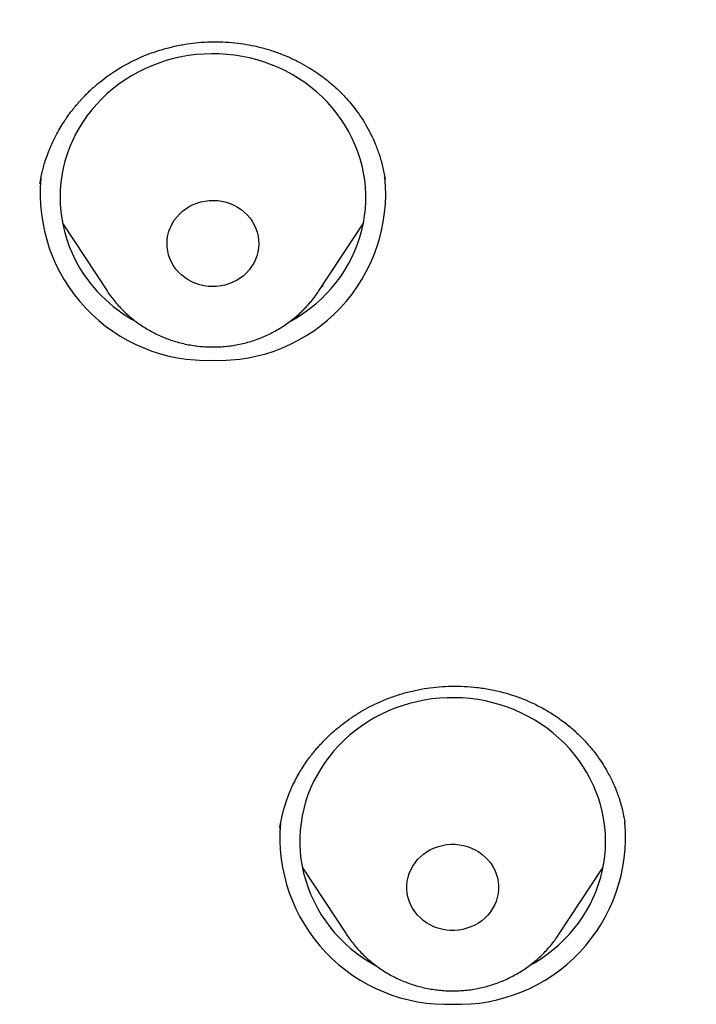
# Model space of a CAD drawing. Header units: millimetres. Extents: x 8 to 571, y 12 to 813.
# Tile 358 of 369: x 348 to 355, y 762 to 772. Entities that reach past the tile are written whole.
import ezdxf

# ---------------------------------------------------------------- set-up
doc = ezdxf.new("R2010")
doc.units = ezdxf.units.MM

msp = doc.modelspace()

# ---------------------------------------------------------------- linework, layer by layer
at = {"color": 7, "linetype": 'Continuous', "lineweight": 30}
for p, q in [((351.8401, 770.2517), (351.835, 770.2776)), ((348.4567, 770.2174), (348.4544, 770.2057)), ((348.6753, 769.8197), (349.1122, 769.1564)), ((351.1894, 769.1564), (351.6263, 769.8197)), ((351.2331, 769.2078), (351.2156, 769.1961)), ((351.1894, 769.1564), (351.1879, 769.1541)), ((350.8071, 763.8961), (350.8056, 763.8869)), ((354.1914, 763.9379), (354.1904, 763.944)), ((351.0272, 763.5037), (351.464, 762.8404)), ((353.5413, 762.8404), (353.9782, 763.5037)), ((351.4655, 762.8383), (351.464, 762.8404))]:
    msp.add_line(p, q, dxfattribs=at)
at = {"color": 7, "linetype": 'Continuous', "lineweight": 30, "flags": 128}
for points in [[(350.9115, 768.8583), (350.9178, 768.8618), (350.9816, 768.8996), (351.0433, 768.9403), (351.1028, 768.9839), (351.1598, 769.0302), (351.2143, 769.0791), (351.2661, 769.1306), (351.3151, 769.1845), (351.3612, 769.2406), (351.4041, 769.2987), (351.444, 769.3589), (351.4805, 769.4209), (351.5137, 769.4845), (351.5435, 769.5496), (351.5697, 769.616), (351.5924, 769.6835), (351.6114, 769.7521), (351.6267, 769.8215), (351.6383, 769.8915), (351.6461, 769.9619), (351.6502, 770.0327), (351.6505, 770.1035), (351.6469, 770.1743), (351.6396, 770.2448), (351.6286, 770.3149), (351.6138, 770.3843), (351.5953, 770.453), (351.5732, 770.5207), (351.5474, 770.5873), (351.5182, 770.6526), (351.4855, 770.7164), (351.4494, 770.7786), (351.41, 770.8391), (351.3675, 770.8976), (351.3219, 770.954), (351.2733, 771.0081), (351.2219, 771.06), (351.1678, 771.1093), (351.1111, 771.156), (351.052, 771.2), (350.9906, 771.2411), (350.9271, 771.2793), (350.8616, 771.3144), (350.7943, 771.3464), (350.7254, 771.3751), (350.6551, 771.4006), (350.5835, 771.4228), (350.5108, 771.4415), (350.4372, 771.4568), (350.3628, 771.4685), (350.2879, 771.4768), (350.2127, 771.4815), (350.1373, 771.4826), (350.062, 771.4802), (349.9869, 771.4742), (349.9122, 771.4647), (349.8381, 771.4517), (349.7647, 771.4352), (349.6924, 771.4153), (349.6212, 771.3919), (349.5514, 771.3652), (349.483, 771.3353), (349.4164, 771.3022), (349.3516, 771.266), (349.2888, 771.2267), (349.2283, 771.1846), (349.17, 771.1396), (349.1142, 771.092), (349.061, 771.0417), (349.0106, 770.989), (348.9631, 770.9341), (348.9186, 770.8769), (348.8771, 770.8177), (348.8389, 770.7566), (348.8041, 770.6938), (348.7726, 770.6295), (348.7446, 770.5637), (348.7201, 770.4967), (348.6993, 770.4286), (348.6821, 770.3596), (348.6686, 770.2899), (348.6589, 770.2196), (348.653, 770.149), (348.6508, 770.0782), (348.6524, 770.0074), (348.6578, 769.9367), (348.667, 769.8664), (348.68, 769.7966), (348.6966, 769.7275), (348.7169, 769.6593), (348.7409, 769.5921), (348.7684, 769.5262), (348.7993, 769.4616), (348.7993, 769.4616)], [(349.7454, 769.4382), (349.7291, 769.4742), (349.7164, 769.5113), (349.7074, 769.5495), (349.7022, 769.5882), (349.7008, 769.6273), (349.7033, 769.6663), (349.7096, 769.7049), (349.7196, 769.7428), (349.7334, 769.7796), (349.7507, 769.8152), (349.7714, 769.849), (349.7953, 769.881), (349.8223, 769.9107), (349.8521, 769.9379), (349.8844, 769.9625), (349.919, 769.9841), (349.9556, 770.0027), (349.9938, 770.018), (350.0334, 770.0299), (350.074, 770.0383), (350.1152, 770.0432), (350.1567, 770.0445), (350.1982, 770.0422), (350.2393, 770.0363), (350.2797, 770.0268), (350.3189, 770.0139), (350.3567, 769.9977), (350.3927, 769.9782), (350.4267, 769.9558), (350.4583, 769.9304), (350.4873, 769.9024), (350.5135, 769.872), (350.5365, 769.8395), (350.5562, 769.8052), (350.5725, 769.7692), (350.5852, 769.732), (350.5942, 769.6939), (350.5994, 769.6551), (350.6008, 769.6161), (350.5983, 769.5771), (350.592, 769.5385), (350.582, 769.5006), (350.5682, 769.4637), (350.5509, 769.4282), (350.5302, 769.3944), (350.5063, 769.3624), (350.4793, 769.3327), (350.4495, 769.3055), (350.4172, 769.2809), (350.3826, 769.2593), (350.346, 769.2407), (350.3078, 769.2254), (350.2682, 769.2135), (350.2276, 769.205), (350.1864, 769.2002), (350.1449, 769.1989), (350.1034, 769.2012), (350.0623, 769.2071), (350.022, 769.2165), (349.9827, 769.2294), (349.9449, 769.2457), (349.9089, 769.2651), (349.8749, 769.2876), (349.8433, 769.313), (349.8143, 769.341), (349.7881, 769.3713), (349.7651, 769.4038), (349.7454, 769.4382)], [(353.2624, 762.5417), (353.3042, 762.5657), (353.3669, 762.605), (353.4274, 762.6473), (353.4855, 762.6923), (353.5412, 762.7401), (353.5943, 762.7904), (353.6446, 762.8432), (353.692, 762.8982), (353.7365, 762.9555), (353.7778, 763.0147), (353.8159, 763.0759), (353.8506, 763.1387), (353.882, 763.2032), (353.9099, 763.269), (353.9342, 763.336), (353.9549, 763.4042), (353.9719, 763.4732), (353.9853, 763.5429), (353.9949, 763.6132), (354.0007, 763.6838), (354.0027, 763.7546), (354.0009, 763.8254), (353.9954, 763.8961), (353.9861, 763.9664), (353.973, 764.0362), (353.9562, 764.1052), (353.9358, 764.1734), (353.9117, 764.2406), (353.8841, 764.3065), (353.853, 764.371), (353.8185, 764.434), (353.7806, 764.4953), (353.7395, 764.5547), (353.6953, 764.612), (353.6481, 764.6673), (353.598, 764.7202), (353.5451, 764.7707), (353.4896, 764.8186), (353.4316, 764.8639), (353.3713, 764.9064), (353.3087, 764.9459), (353.2441, 764.9825), (353.1777, 765.0159), (353.1095, 765.0462), (353.0398, 765.0732), (352.9688, 765.0969), (352.8966, 765.1172), (352.8233, 765.1341), (352.7493, 765.1475), (352.6747, 765.1574), (352.5996, 765.1638), (352.5242, 765.1665), (352.4489, 765.1658), (352.3736, 765.1615), (352.2987, 765.1536), (352.2243, 765.1422), (352.1506, 765.1273), (352.0778, 765.1089), (352.006, 765.0872), (351.9355, 765.062), (351.8665, 765.0336), (351.799, 765.002), (351.7333, 764.9672), (351.6696, 764.9293), (351.608, 764.8885), (351.5486, 764.8448), (351.4917, 764.7984), (351.4373, 764.7494), (351.3856, 764.6978), (351.3367, 764.6439), (351.2908, 764.5877), (351.2479, 764.5294), (351.2082, 764.4692), (351.1717, 764.4072), (351.1387, 764.3435), (351.109, 764.2784), (351.0829, 764.2119), (351.0604, 764.1443), (351.0415, 764.0757), (351.0263, 764.0063), (351.0149, 763.9363), (351.0072, 763.8659), (351.0032, 763.7951), (351.0031, 763.7243), (351.0068, 763.6535), (351.0142, 763.583), (351.0254, 763.5129), (351.0403, 763.4435), (351.0403, 763.4435)], [(352.064, 763.2116), (352.0566, 763.25), (352.0531, 763.289), (352.0533, 763.328), (352.0574, 763.3669), (352.0653, 763.4052), (352.077, 763.4427), (352.0922, 763.4791), (352.111, 763.5139), (352.1331, 763.547), (352.1584, 763.578), (352.1866, 763.6067), (352.2175, 763.6328), (352.2508, 763.6561), (352.2863, 763.6765), (352.3237, 763.6937), (352.3625, 763.7075), (352.4026, 763.718), (352.4435, 763.7249), (352.4849, 763.7282), (352.5264, 763.728), (352.5678, 763.7241), (352.6086, 763.7167), (352.6485, 763.7057), (352.6872, 763.6914), (352.7243, 763.6738), (352.7595, 763.653), (352.7925, 763.6292), (352.823, 763.6027), (352.8508, 763.5737), (352.8756, 763.5424), (352.8973, 763.509), (352.9155, 763.4739), (352.9303, 763.4374), (352.9414, 763.3998), (352.9488, 763.3614), (352.9523, 763.3224), (352.9521, 763.2834), (352.948, 763.2445), (352.9401, 763.2062), (352.9284, 763.1687), (352.9131, 763.1323), (352.8944, 763.0975), (352.8723, 763.0644), (352.847, 763.0334), (352.8188, 763.0047), (352.7879, 762.9786), (352.7546, 762.9553), (352.7191, 762.9349), (352.6817, 762.9178), (352.6429, 762.9039), (352.6028, 762.8934), (352.5619, 762.8865), (352.5205, 762.8832), (352.4789, 762.8834), (352.4376, 762.8873), (352.3968, 762.8947), (352.3569, 762.9057), (352.3182, 762.92), (352.2811, 762.9376), (352.2459, 762.9584), (352.2129, 762.9822), (352.1824, 763.0087), (352.1546, 763.0377), (352.1298, 763.069), (352.1081, 763.1024), (352.0899, 763.1375), (352.0751, 763.174), (352.064, 763.2116)]]:
    msp.add_lwpolyline(points, dxfattribs=at)
at = {"color": 7, "linetype": 'Continuous', "lineweight": 30}
for centre, radius, start, end in [((350.0928, 770.1117), 1.6371, 174.79058, 272.03027), ((350.209, 770.1111), 1.6365, 267.96089, 5.62874), ((350.0847, 770.1292), 1.4484, 207.44939, 241.76754), ((352.4449, 763.7962), 1.6376, 175.17016, 272.02223), ((352.5606, 763.7959), 1.6372, 267.97237, 5.08449), ((352.4188, 763.793), 1.4221, 194.22638, 241.77783)]:
    msp.add_arc(centre, radius, start, end, dxfattribs=at)
for points, knots in [([(370.9177, 763.0416), (370.92, 763.1225), (370.9246, 763.2808), (370.9306, 763.5129), (370.9359, 763.7346), (370.9405, 763.9459), (370.9442, 764.1333), (370.9472, 764.2984), (370.9496, 764.4423), (370.9517, 764.5799), (370.9536, 764.7106), (370.955, 764.8258), (370.9562, 764.9246), (370.9571, 765.0056), (370.9578, 765.0759), (370.9584, 765.1354), (370.9588, 765.1841), (370.9591, 765.2205), (370.9594, 765.248), (370.9596, 765.2726), (370.9598, 765.3019), (370.9601, 765.3379), (370.9604, 765.3808), (370.9609, 765.449), (370.9614, 765.5438), (370.962, 765.6659), (370.9625, 765.7976), (370.9628, 765.9387), (370.963, 766.0892), (370.9629, 766.249), (370.9625, 766.424), (370.9618, 766.6105), (370.9607, 766.8035), (370.9593, 766.9928), (370.9576, 767.177), (370.9552, 767.3899), (370.9521, 767.6288), (370.9479, 767.8913), (370.9433, 768.1412), (370.9383, 768.3821), (370.933, 768.6135), (370.9274, 768.8374), (370.9182, 769.1718), (370.9043, 769.617), (370.8897, 770.0145), (370.8805, 770.2475), (370.8775, 770.3199), (370.8745, 770.3922), (370.8716, 770.4627), (370.8688, 770.5291), (370.8661, 770.5915), (370.8636, 770.6477), (370.8614, 770.6969), (370.8597, 770.7351), (370.8583, 770.7669), (370.8569, 770.7967), (370.8553, 770.8312), (370.8534, 770.8725), (370.8511, 770.923), (370.8481, 770.9856), (370.8445, 771.0611), (370.8402, 771.1503), (370.8352, 771.2511), (370.8295, 771.3634), (370.8231, 771.4874), (370.8159, 771.6228), (370.8079, 771.7699), (370.7993, 771.9224), (370.7903, 772.0796), (370.7808, 772.2408), (370.7704, 772.4111), (370.7593, 772.5881), (370.7363, 772.945), (370.7014, 773.4519), (370.6518, 774.107), (370.5899, 774.8609), (370.5107, 775.737), (370.4368, 776.4688), (370.3874, 776.9302), (370.3663, 777.1242), (370.3447, 777.3179), (370.3229, 777.5112), (370.3006, 777.7041), (370.2781, 777.8965), (370.2555, 778.0856), (370.2324, 778.2763), (370.2092, 778.4642), (370.1862, 778.6475), (370.1646, 778.8173), (370.1444, 778.9737), (370.1258, 779.1164), (370.1087, 779.2457), (370.0946, 779.3513), (370.0833, 779.4356), (370.0745, 779.501), (370.0665, 779.5601), (370.0593, 779.6127), (370.0529, 779.659), (370.0475, 779.6989), (370.0427, 779.7336), (370.0379, 779.7679), (370.0325, 779.8069), (370.0259, 779.8547), (370.0179, 779.912), (370.0085, 779.9788), (369.9978, 780.0549), (369.9833, 780.1571), (369.9647, 780.2868), (369.9418, 780.4453), (369.9176, 780.6101), (369.8924, 780.7803), (369.8661, 780.9549), (369.838, 781.14), (369.8078, 781.3355), (369.7756, 781.5413), (369.7348, 781.7978), (369.6858, 782.1005), (369.6288, 782.4439), (369.5714, 782.7821), (369.5139, 783.1138), (369.4563, 783.4391), (369.3987, 783.758), (369.3329, 784.1149), (369.2588, 784.5075), (369.1763, 784.9336), (369.0944, 785.3463), (369.0131, 785.7458), (368.946, 786.0613), (368.8952, 786.2942), (368.8616, 786.4455), (368.8299, 786.5864), (368.8001, 786.717), (368.7725, 786.8367), (368.7471, 786.9454), (368.7239, 787.0436), (368.7029, 787.1317), (368.684, 787.2103), (368.6673, 787.2793), (368.6529, 787.3385), (368.641, 787.3875), (368.6314, 787.4262), (368.6243, 787.4553), (368.6174, 787.4829), (368.6091, 787.5167), (368.5974, 787.5635), (368.5825, 787.623), (368.5644, 787.6949), (368.5443, 787.7743), (368.5223, 787.8603), (368.4992, 787.9498), (368.4749, 788.0432), (368.4502, 788.1371), (368.4255, 788.2301), (368.4009, 788.3221), (368.3622, 788.4651), (368.3096, 788.657), (368.2463, 788.8822), (368.1872, 789.0879), (368.1318, 789.2774), (368.0747, 789.4694), (368.0143, 789.6684), (367.95, 789.8761), (367.8817, 790.0926), (367.8084, 790.3199), (367.7298, 790.5581), (367.6457, 790.8072), (367.5692, 791.0282), (367.5018, 791.2192), (367.4461, 791.3748), (367.3914, 791.5251), (367.3395, 791.666), (367.291, 791.7959), (367.2461, 791.9146), (367.2053, 792.0213), (367.1688, 792.1161), (367.1384, 792.1942), (367.1137, 792.2572), (367.0943, 792.3067), (367.0777, 792.3487), (367.0644, 792.3821), (367.0549, 792.406), (367.0472, 792.4253), (367.0389, 792.4461), (367.0277, 792.474), (367.0135, 792.5095), (366.9962, 792.5525), (366.9742, 792.6067), (366.9472, 792.6732), (366.9146, 792.7528), (366.8774, 792.8427), (366.7701, 793.1002), (366.5892, 793.5205), (366.327, 794.097), (366.0898, 794.5908), (365.8839, 795.0015), (365.7153, 795.3275), (365.5468, 795.6441), (365.3991, 795.9139), (365.2728, 796.1392), (365.1891, 796.2862), (365.1268, 796.3943), (365.0865, 796.4637), (365.0481, 796.5296), (365.014, 796.5877), (364.9847, 796.6373), (364.9601, 796.6789), (364.9388, 796.7147), (364.9209, 796.7447), (364.9064, 796.769), (364.8953, 796.7875), (364.886, 796.803), (364.8761, 796.8195), (364.863, 796.8413), (364.8456, 796.8702), (364.8236, 796.9066), (364.7976, 796.9495), (364.7581, 797.0142), (364.7048, 797.1012), (364.639, 797.2074), (364.5702, 797.3174), (364.4987, 797.4306), (364.4221, 797.5506), (364.3386, 797.68), (364.2483, 797.8181), (364.1531, 797.9619), (364.057, 798.1052), (363.9622, 798.2445), (363.8693, 798.3795), (363.7782, 798.5103), (363.6785, 798.6517), (363.5707, 798.8026), (363.4553, 798.9616), (363.344, 799.1128), (363.2307, 799.2646), (363.116, 799.4161), (363.0006, 799.5662), (362.8917, 799.7061), (362.7871, 799.8387), (362.6841, 799.9676), (362.5357, 800.1511), (362.339, 800.3895), (362.0908, 800.6818), (361.8999, 800.9), (361.7709, 801.0449), (361.7082, 801.1148), (361.6493, 801.18), (361.5958, 801.2389), (361.5477, 801.2915), (361.508, 801.3347), (361.4759, 801.3695), (361.4514, 801.3959), (361.4325, 801.4164), (361.4194, 801.4305), (361.4096, 801.441), (361.3999, 801.4515), (361.388, 801.4642), (361.368, 801.4856), (361.3376, 801.518), (361.2949, 801.5635), (361.2435, 801.6179), (361.1839, 801.6805), (361.1161, 801.7513), (361.0401, 801.8302), (360.9553, 801.9172), (360.8618, 802.0123), (360.7593, 802.1154), (360.6501, 802.224), (360.5344, 802.3377), (360.4137, 802.4548), (360.2878, 802.5753), (360.1587, 802.6973), (359.9713, 802.8718), (359.7217, 803.099), (359.4049, 803.3783), (359.0746, 803.6601), (358.7607, 803.9193), (358.4656, 804.1558), (358.1917, 804.3698), (357.9493, 804.5543), (357.7413, 804.7093), (357.5738, 804.8322), (357.4122, 804.949), (357.28, 805.0432), (357.1756, 805.1167), (357.0969, 805.1718), (357.0216, 805.2242), (356.9498, 805.2738), (356.8814, 805.3207), (356.817, 805.3646), (356.7605, 805.4029), (356.7147, 805.4339), (356.6815, 805.4562), (356.6589, 805.4713), (356.6424, 805.4824), (356.6272, 805.4926), (356.6038, 805.5082), (356.5699, 805.5308), (356.5235, 805.5617), (356.468, 805.5984), (356.4056, 805.6394), (356.3393, 805.6827), (356.2402, 805.7472), (356.1074, 805.8327), (355.928, 805.9465), (355.7316, 806.069), (355.5173, 806.2003), (355.321, 806.3184), (355.144, 806.4231), (354.988, 806.5142), (354.8286, 806.6061), (354.6657, 806.6986), (354.4991, 806.7919), (354.3269, 806.887), (354.1473, 806.9847), (353.9515, 807.0895), (353.7385, 807.2015), (353.5076, 807.3207), (353.265, 807.4434), (353.0107, 807.5692), (352.7445, 807.698), (352.4664, 807.8295), (352.1847, 807.9594), (351.9, 808.0875), (351.6129, 808.2134), (351.3155, 808.3406), (351.0076, 808.4687), (350.6891, 808.5975), (350.3463, 808.7323), (349.9781, 808.8725), (349.5834, 809.0176), (349.2331, 809.1419), (348.9305, 809.2462), (348.6812, 809.3302), (348.4338, 809.4117), (348.1779, 809.4942), (347.9165, 809.5765), (347.6507, 809.6582), (347.3964, 809.7345), (347.1536, 809.8057), (346.9223, 809.8722), (346.6967, 809.9356), (346.4775, 809.9961), (346.2654, 810.0534), (346.0675, 810.1059), (345.8838, 810.1538), (345.7144, 810.1972), (345.5592, 810.2364), (345.416, 810.2721), (345.2802, 810.3055), (345.147, 810.3379), (345.0437, 810.3627), (344.9701, 810.3802), (344.9273, 810.3903), (344.8899, 810.3992), (344.8629, 810.4055), (344.8472, 810.4092), (344.8374, 810.4115), (344.8273, 810.4139), (344.8076, 810.4185), (344.7749, 810.4261), (344.7261, 810.4375), (344.6642, 810.4518), (344.5893, 810.4691), (344.5014, 810.4891), (344.4026, 810.5115), (344.2936, 810.536), (344.1747, 810.5623), (344.0441, 810.591), (343.9018, 810.6217), (343.7415, 810.656), (343.5672, 810.6926), (343.3853, 810.7301), (343.2082, 810.766), (343.038, 810.7999), (342.8746, 810.832), (342.7181, 810.8623), (342.5685, 810.8908), (342.4062, 810.9212), (342.2338, 810.9531), (342.0539, 810.9857), (341.8884, 811.0152), (341.7538, 811.0389), (341.6471, 811.0576), (341.5656, 811.0718), (341.4914, 811.0847), (341.4267, 811.0959), (341.3753, 811.1047), (341.3364, 811.1114), (341.3081, 811.1163), (341.2823, 811.1207), (341.2537, 811.1256), (341.2179, 811.1317), (341.1653, 811.1407), (341.0944, 811.1527), (341.0038, 811.1681), (340.9023, 811.1852), (340.7899, 811.204), (340.6668, 811.2244), (340.5324, 811.2466), (340.3864, 811.2705), (340.229, 811.2961), (340.0602, 811.3232), (339.8282, 811.3602), (339.5384, 811.4056), (339.1962, 811.4582), (338.8018, 811.5175), (338.3578, 811.5826), (337.8665, 811.6525), (337.3874, 811.7185), (336.9203, 811.7808), (336.4655, 811.8397), (336.0228, 811.8952), (335.5924, 811.9475), (335.1742, 811.9968), (334.7682, 812.0431), (334.3746, 812.0867), (333.9932, 812.1276), (333.6242, 812.166), (333.2675, 812.202), (332.9231, 812.2357), (332.5911, 812.2672), (332.2817, 812.2957), (331.9941, 812.3215), (331.7276, 812.3448), (331.4697, 812.3667), (331.216, 812.3877), (330.962, 812.4082), (330.7047, 812.4284), (330.3743, 812.4536), (329.9682, 812.4833), (329.484, 812.5167), (328.9888, 812.5489), (328.4826, 812.5795), (327.9685, 812.6085), (327.4468, 812.6355), (326.9175, 812.6607), (326.3776, 812.6839), (325.8232, 812.7051), (325.2543, 812.7243), (324.6707, 812.7412), (324.076, 812.7554), (323.4704, 812.7669), (322.8537, 812.7755), (322.2262, 812.781), (321.5749, 812.7833), (320.8996, 812.782), (320.1997, 812.7765), (319.4877, 812.7668), (318.7635, 812.7525), (318.0273, 812.7335), (317.3622, 812.7121), (316.7713, 812.6901), (316.2607, 812.6688), (315.7535, 812.6455), (315.2531, 812.6203), (314.7598, 812.5935), (314.2735, 812.565), (313.7318, 812.5311), (313.1372, 812.491), (312.4919, 812.4439), (311.8604, 812.3943), (311.2427, 812.3426), (310.6423, 812.2892), (310.059, 812.2344), (309.4926, 812.1784), (308.9395, 812.121), (308.3966, 812.0622), (307.8639, 812.0019), (307.3418, 811.9404), (306.8334, 811.8782), (306.3388, 811.8155), (305.8909, 811.7568), (305.488, 811.7024), (305.1283, 811.6526), (304.777, 811.6029), (304.4341, 811.5533), (304.0829, 811.5014), (303.7168, 811.4461), (303.3295, 811.3862), (302.9314, 811.3232), (302.5225, 811.257), (302.1029, 811.1873), (301.6724, 811.1141), (301.2313, 811.0373), (300.791, 810.9587), (300.3523, 810.8766), (299.9158, 810.7916), (299.4704, 810.7011), (299.0164, 810.6048), (298.5539, 810.5024), (298.083, 810.3935), (297.5875, 810.2738), (297.0671, 810.142), (296.5215, 809.9967), (295.9668, 809.8415), (295.4034, 809.6756), (294.8643, 809.5086), (294.3516, 809.3419), (293.8701, 809.1785), (293.3928, 809.0094), (292.9223, 808.8354), (292.4588, 808.6568), (291.9756, 808.4627), (291.4739, 808.2521), (290.9551, 808.0239), (290.4464, 807.7898), (289.9349, 807.5439), (289.4215, 807.286), (288.9069, 807.0156), (288.4045, 806.7399), (287.9143, 806.4591), (287.4364, 806.1738), (287.0873, 805.9566), (286.8644, 805.8145), (286.7664, 805.7514), (286.6788, 805.6946), (286.6014, 805.644), (286.5342, 805.5999), (286.4803, 805.5642), (286.4383, 805.5363), (286.4068, 805.5153), (286.3805, 805.4977), (286.354, 805.48), (286.3223, 805.4588), (286.2788, 805.4295), (286.2235, 805.3921), (286.1564, 805.3465), (286.0799, 805.2942), (285.9945, 805.2354), (285.8704, 805.1492), (285.7087, 805.0354), (285.5129, 804.8952), (285.3133, 804.7497), (285.1103, 804.599), (284.9018, 804.4411), (284.6878, 804.276), (284.4689, 804.1035), (284.2036, 803.89), (283.8953, 803.635), (283.5479, 803.3375), (283.204, 803.0325), (282.8639, 802.72), (282.528, 802.4002), (282.2783, 802.1537), (282.1125, 801.9862), (282.0306, 801.9028), (281.9547, 801.8247), (281.8857, 801.7532), (281.8239, 801.6887), (281.7691, 801.6312), (281.7211, 801.5805), (281.6796, 801.5365), (281.6469, 801.5015), (281.6218, 801.4747), (281.6034, 801.455), (281.5884, 801.4389), (281.5768, 801.4264), (281.568, 801.4169), (281.5591, 801.4073), (281.5472, 801.3945), (281.5295, 801.3754), (281.5058, 801.3497), (281.477, 801.3184), (281.4447, 801.2832), (281.4102, 801.2455), (281.3738, 801.2055), (281.3194, 801.1454), (281.2447, 801.0625), (281.1479, 800.9538), (281.0428, 800.8345), (280.9297, 800.7043), (280.816, 800.5719), (280.7028, 800.4382), (280.5914, 800.3049), (280.4782, 800.1677), (280.3659, 800.0297), (280.2569, 799.894), (280.1319, 799.7364), (279.9928, 799.5581), (279.8413, 799.3601), (279.6913, 799.1607), (279.5436, 798.9604), (279.3986, 798.76), (279.2623, 798.5682), (279.1311, 798.3804), (279.001, 798.1909), (278.8741, 798.0029), (278.7501, 797.816), (278.6294, 797.6308), (278.5291, 797.4744), (278.4495, 797.3487), (278.3925, 797.2579), (278.3386, 797.1713), (278.2893, 797.0915), (278.248, 797.0242), (278.2139, 796.9684), (278.1864, 796.923), (278.1615, 796.8819), (278.1393, 796.8452), (278.1205, 796.814), (278.1062, 796.79), (278.0958, 796.7726), (278.0869, 796.7578), (278.0766, 796.7406), (278.0637, 796.719), (278.0448, 796.6872), (278.0189, 796.6434), (277.9849, 796.5857), (277.9451, 796.5179), (277.8996, 796.4399), (277.8485, 796.3515), (277.795, 796.2583), (277.7397, 796.161), (277.6833, 796.0608), (277.6245, 795.9557), (277.5651, 795.8482), (277.5064, 795.7409), (277.4484, 795.634), (277.3585, 795.4664), (277.2386, 795.2391), (277.0851, 794.9401), (276.9315, 794.6326), (276.7786, 794.317), (276.6327, 794.0068), (276.5184, 793.7564), (276.4328, 793.565), (276.3743, 793.4327), (276.3187, 793.3052), (276.2668, 793.1847), (276.2187, 793.0719), (276.1744, 792.967), (276.1323, 792.8662), (276.0926, 792.7703), (276.0556, 792.68), (276.023, 792.5999), (275.9976, 792.537), (275.9783, 792.4892), (275.9644, 792.4543), (275.9519, 792.4231), (275.9401, 792.3934), (275.9269, 792.3601), (275.9107, 792.3192), (275.8909, 792.2689), (275.8678, 792.2102), (275.8424, 792.1448), (275.8155, 792.0754), (275.7882, 792.0045), (275.7609, 791.933), (275.7239, 791.8354), (275.6772, 791.7111), (275.6211, 791.5593), (275.5648, 791.4049), (275.5084, 791.2479), (275.4519, 791.0882), (275.395, 790.9252), (275.3393, 790.7627), (275.2837, 790.5979), (275.2273, 790.4285), (275.1681, 790.2473), (275.1062, 790.0544), (275.0417, 789.8498), (274.9749, 789.6332), (274.9059, 789.4048), (274.8474, 789.2067), (274.7995, 789.0419), (274.7627, 788.9135), (274.7255, 788.7821), (274.6881, 788.648), (274.6513, 788.5144), (274.616, 788.3848), (274.5821, 788.2587), (274.5498, 788.137), (274.5191, 788.0202), (274.4912, 787.9127), (274.466, 787.8144), (274.4461, 787.7365), (274.4311, 787.6769), (274.4202, 787.6336), (274.4104, 787.5947), (274.4022, 787.5617), (274.3958, 787.536), (274.3913, 787.5179), (274.3883, 787.5061), (274.385, 787.4927), (274.3797, 787.4713), (274.3712, 787.437), (274.3596, 787.3897), (274.3447, 787.3289), (274.3265, 787.2539), (274.3052, 787.1656), (274.281, 787.0642), (274.2556, 786.9568), (274.2295, 786.8451), (274.2034, 786.7322), (274.1767, 786.6153), (274.1501, 786.4973), (274.1238, 786.3795), (274.0658, 786.1165), (273.9652, 785.6444), (273.8292, 784.964), (273.6867, 784.2228), (273.5507, 783.4822), (273.4209, 782.7416), (273.2972, 782.0007), (273.2104, 781.4538), (273.156, 781.1002), (273.1315, 780.9386), (273.1075, 780.7793), (273.0848, 780.6261), (273.0638, 780.4832), (273.0451, 780.3546), (273.0286, 780.24), (273.0141, 780.1389), (273.0013, 780.0487), (272.9902, 779.9694), (272.9818, 779.91), (272.976, 779.8681), (272.9725, 779.8428), (272.9699, 779.8245), (272.9684, 779.8134), (272.9673, 779.8057), (272.9662, 779.7975), (272.9641, 779.7822), (272.9607, 779.7577), (272.9557, 779.7219), (272.9494, 779.6757), (272.9415, 779.6187), (272.9322, 779.5504), (272.9215, 779.4717), (272.9096, 779.3827), (272.8963, 779.2834), (272.8817, 779.1738), (272.866, 779.0538), (272.849, 778.9235), (272.831, 778.7828), (272.8119, 778.6327), (272.7919, 778.4734), (272.7711, 778.305), (272.7497, 778.1291), (272.6983, 777.6999), (272.6212, 777.0236), (272.5254, 776.1043), (272.4393, 775.1948), (272.3655, 774.3307), (272.3026, 773.5112), (272.2628, 772.9339), (272.2389, 772.5605), (272.2283, 772.3906), (272.2184, 772.2264), (272.2092, 772.0705), (272.2007, 771.9233), (272.1929, 771.7848), (272.1853, 771.6447), (272.1778, 771.5047), (272.1706, 771.3666), (272.1644, 771.2426), (272.1589, 771.1327), (272.1546, 771.0423), (272.1511, 770.9697), (272.1484, 770.913), (272.1462, 770.865), (272.1444, 770.8254), (272.143, 770.7956), (272.142, 770.772), (272.1409, 770.7491), (272.1396, 770.7197), (272.1379, 770.6817), (272.1358, 770.6349), (272.1334, 770.5794), (272.1306, 770.5153), (272.1219, 770.3096), (272.1072, 769.9402), (272.0887, 769.4061), (272.0761, 768.9705), (272.068, 768.6554), (272.0635, 768.4612), (272.059, 768.2567), (272.0548, 768.0421), (272.051, 767.8259), (272.0477, 767.609), (272.0448, 767.392), (272.0423, 767.1669), (272.0403, 766.9511), (272.0389, 766.7457), (272.0379, 766.5543), (272.0373, 766.3656), (272.037, 766.1851), (272.037, 766.0159), (272.0373, 765.8578), (272.0378, 765.711), (272.0383, 765.5903), (272.0389, 765.4939), (272.0393, 765.4219), (272.0397, 765.3595), (272.0401, 765.3088), (272.0404, 765.2714), (272.0407, 765.2426), (272.0409, 765.2159), (272.0412, 765.1836), (272.0415, 765.1438), (272.042, 765.0968), (272.0425, 765.0423), (272.0432, 764.9805), (272.044, 764.9043), (272.0451, 764.8128), (272.0465, 764.7067), (272.0481, 764.5935), (272.0499, 764.4752), (272.0522, 764.3307), (272.0553, 764.1578), (272.0593, 763.9546), (272.0639, 763.7406), (272.0693, 763.5157), (272.0754, 763.2801), (272.08, 763.1192), (272.0824, 763.037)], [0, 0, 0, 0, 0.001472, 0.002883, 0.004232, 0.005519, 0.006745, 0.007666, 0.008548, 0.009393, 0.0102, 0.010961, 0.011527, 0.012027, 0.012461, 0.012828, 0.013129, 0.013363, 0.013501, 0.013639, 0.01382, 0.014042, 0.014307, 0.014614, 0.015307, 0.016063, 0.016876, 0.017748, 0.018678, 0.019666, 0.020712, 0.021923, 0.023123, 0.024293, 0.025432, 0.02654, 0.02824, 0.029862, 0.031407, 0.032874, 0.034328, 0.035697, 0.037025, 0.040529, 0.043956, 0.044406, 0.044855, 0.045302, 0.045748, 0.046166, 0.046535, 0.046907, 0.047212, 0.047449, 0.047618, 0.047802, 0.048003, 0.048258, 0.048571, 0.048942, 0.049423, 0.049976, 0.050602, 0.051299, 0.052068, 0.052908, 0.053821, 0.054805, 0.055748, 0.056749, 0.057807, 0.05892, 0.060047, 0.064455, 0.068368, 0.072259, 0.078517, 0.084718, 0.08593, 0.087139, 0.088346, 0.089551, 0.090754, 0.091955, 0.09315, 0.094294, 0.095523, 0.096667, 0.097728, 0.098704, 0.099596, 0.100403, 0.101127, 0.101575, 0.101984, 0.102353, 0.102682, 0.102971, 0.103221, 0.10343, 0.103623, 0.103863, 0.104162, 0.10452, 0.104938, 0.105415, 0.105948, 0.106858, 0.10785, 0.108924, 0.109952, 0.111046, 0.112206, 0.11343, 0.114721, 0.116076, 0.118254, 0.120418, 0.122541, 0.124625, 0.126669, 0.128674, 0.130639, 0.133404, 0.136088, 0.138688, 0.141207, 0.143644, 0.144666, 0.145623, 0.146514, 0.147341, 0.148103, 0.148788, 0.14941, 0.149969, 0.150466, 0.150907, 0.151283, 0.151594, 0.151839, 0.15202, 0.152149, 0.152365, 0.152663, 0.153041, 0.153498, 0.154034, 0.154557, 0.155138, 0.155742, 0.156341, 0.156934, 0.157521, 0.158102, 0.159671, 0.161196, 0.162424, 0.163623, 0.164844, 0.166123, 0.167461, 0.168857, 0.170312, 0.171866, 0.173481, 0.175158, 0.176175, 0.177212, 0.178204, 0.179121, 0.179977, 0.180756, 0.181457, 0.18208, 0.182625, 0.182999, 0.183325, 0.183603, 0.18383, 0.183985, 0.184077, 0.184212, 0.184396, 0.18463, 0.184915, 0.185249, 0.185706, 0.186233, 0.186829, 0.187495, 0.19136, 0.195234, 0.199116, 0.201405, 0.203649, 0.205837, 0.207968, 0.209275, 0.21056, 0.211059, 0.211554, 0.212028, 0.212451, 0.212786, 0.21308, 0.213333, 0.213546, 0.213718, 0.21385, 0.213941, 0.214048, 0.2142, 0.214406, 0.214665, 0.214977, 0.215322, 0.216048, 0.21684, 0.217603, 0.218417, 0.219283, 0.220202, 0.221225, 0.222294, 0.223345, 0.224369, 0.225364, 0.226331, 0.22727, 0.228514, 0.229705, 0.230843, 0.231928, 0.233149, 0.234295, 0.235366, 0.236367, 0.237361, 0.238359, 0.240648, 0.242963, 0.245305, 0.245895, 0.246473, 0.247003, 0.247483, 0.247912, 0.248292, 0.248543, 0.248767, 0.248943, 0.249047, 0.249115, 0.249201, 0.249306, 0.249429, 0.249731, 0.250107, 0.250557, 0.251081, 0.251668, 0.252327, 0.253058, 0.25386, 0.254733, 0.255679, 0.256636, 0.257656, 0.258708, 0.259774, 0.260853, 0.263313, 0.265842, 0.268439, 0.271105, 0.27314, 0.275214, 0.277326, 0.278589, 0.279851, 0.281041, 0.282151, 0.282749, 0.283321, 0.283866, 0.284385, 0.284878, 0.285345, 0.285777, 0.286095, 0.286333, 0.286489, 0.286581, 0.286686, 0.286817, 0.287082, 0.287413, 0.287811, 0.288269, 0.288744, 0.289223, 0.290376, 0.29156, 0.293008, 0.2945, 0.296035, 0.297087, 0.298158, 0.299249, 0.300359, 0.301489, 0.302644, 0.303854, 0.305121, 0.306589, 0.308126, 0.309734, 0.311412, 0.313159, 0.314977, 0.316864, 0.318655, 0.320505, 0.322413, 0.324379, 0.326404, 0.328486, 0.330888, 0.333364, 0.335913, 0.337449, 0.339011, 0.340553, 0.342044, 0.343751, 0.345384, 0.346944, 0.34843, 0.349842, 0.351181, 0.352557, 0.353846, 0.355048, 0.356162, 0.357188, 0.358126, 0.358977, 0.359784, 0.360587, 0.361389, 0.361653, 0.361917, 0.362162, 0.36233, 0.362405, 0.362447, 0.362506, 0.362587, 0.362803, 0.363097, 0.363469, 0.36392, 0.364449, 0.365056, 0.365701, 0.366415, 0.367199, 0.368052, 0.368975, 0.370083, 0.371183, 0.372242, 0.373259, 0.374235, 0.375169, 0.376062, 0.376913, 0.378071, 0.379143, 0.380128, 0.381026, 0.381546, 0.382031, 0.382481, 0.382868, 0.383186, 0.383398, 0.383561, 0.383691, 0.383858, 0.384072, 0.38433, 0.384796, 0.385335, 0.385944, 0.386606, 0.387337, 0.388135, 0.389, 0.389934, 0.390935, 0.392004, 0.394058, 0.396087, 0.398083, 0.401061, 0.403965, 0.406795, 0.409552, 0.412236, 0.414847, 0.417384, 0.419847, 0.422238, 0.424555, 0.426799, 0.42897, 0.431067, 0.433092, 0.435043, 0.436921, 0.438545, 0.44011, 0.441616, 0.443088, 0.444578, 0.446088, 0.447618, 0.450393, 0.453233, 0.456136, 0.459102, 0.462132, 0.465169, 0.468269, 0.471429, 0.47465, 0.478001, 0.481416, 0.484894, 0.488436, 0.492042, 0.495712, 0.499445, 0.503466, 0.507559, 0.511722, 0.515958, 0.520264, 0.524642, 0.527631, 0.530637, 0.533608, 0.536538, 0.539427, 0.542276, 0.545085, 0.548949, 0.552733, 0.556439, 0.560064, 0.563611, 0.567017, 0.570347, 0.5736, 0.576777, 0.579933, 0.58301, 0.586007, 0.588925, 0.591764, 0.593939, 0.596065, 0.598141, 0.600169, 0.602149, 0.604378, 0.606672, 0.609032, 0.611458, 0.613949, 0.616506, 0.619129, 0.621817, 0.624366, 0.626971, 0.629634, 0.632355, 0.635132, 0.637966, 0.640857, 0.644102, 0.647415, 0.650797, 0.654246, 0.657764, 0.660748, 0.663755, 0.666735, 0.669688, 0.672614, 0.675513, 0.678895, 0.68224, 0.685547, 0.688815, 0.692301, 0.695741, 0.699136, 0.702484, 0.705787, 0.709044, 0.709808, 0.7105, 0.711121, 0.71167, 0.712148, 0.712554, 0.712824, 0.713049, 0.713229, 0.713387, 0.713617, 0.71391, 0.714324, 0.714807, 0.715358, 0.715976, 0.716658, 0.718054, 0.719506, 0.72096, 0.722467, 0.724026, 0.725638, 0.727302, 0.729016, 0.731737, 0.734473, 0.737226, 0.739994, 0.742778, 0.745576, 0.746317, 0.747029, 0.747684, 0.748282, 0.748822, 0.749297, 0.749717, 0.750082, 0.750391, 0.750583, 0.750745, 0.750878, 0.75098, 0.751053, 0.751112, 0.751216, 0.751369, 0.751583, 0.751848, 0.752138, 0.752446, 0.752772, 0.753116, 0.753911, 0.754789, 0.755748, 0.756789, 0.757911, 0.758908, 0.759962, 0.761058, 0.762134, 0.763187, 0.764216, 0.765784, 0.767294, 0.768744, 0.77032, 0.771819, 0.773242, 0.774602, 0.775991, 0.777429, 0.778735, 0.780079, 0.781461, 0.782125, 0.782793, 0.783418, 0.783988, 0.784504, 0.784859, 0.785182, 0.785474, 0.785736, 0.785966, 0.786141, 0.786246, 0.786335, 0.786457, 0.78661, 0.786796, 0.787132, 0.78754, 0.788019, 0.788569, 0.78919, 0.789882, 0.790533, 0.791236, 0.791984, 0.792735, 0.793481, 0.794222, 0.794959, 0.79696, 0.798926, 0.801115, 0.803258, 0.805354, 0.807403, 0.808308, 0.809203, 0.81006, 0.810863, 0.811614, 0.812311, 0.812956, 0.813621, 0.814219, 0.814749, 0.815212, 0.815467, 0.815697, 0.815903, 0.816085, 0.816285, 0.816562, 0.816893, 0.81728, 0.817722, 0.818184, 0.81865, 0.81912, 0.819593, 0.820571, 0.821564, 0.822573, 0.823598, 0.824637, 0.825693, 0.826778, 0.827802, 0.828899, 0.830071, 0.831317, 0.832637, 0.834031, 0.835499, 0.837041, 0.837845, 0.838668, 0.839509, 0.840369, 0.841239, 0.842069, 0.84285, 0.843653, 0.844397, 0.845081, 0.845707, 0.846273, 0.846568, 0.846843, 0.847098, 0.847309, 0.847472, 0.847587, 0.847654, 0.847698, 0.847843, 0.84806, 0.848351, 0.848744, 0.84922, 0.84978, 0.850424, 0.851151, 0.851821, 0.852549, 0.853296, 0.854043, 0.854788, 0.855533, 0.859031, 0.863732, 0.868398, 0.873029, 0.877706, 0.882356, 0.886978, 0.887992, 0.889004, 0.890015, 0.890987, 0.891882, 0.8927, 0.893401, 0.894034, 0.894598, 0.895094, 0.895522, 0.895713, 0.895881, 0.895997, 0.896056, 0.89609, 0.896141, 0.896209, 0.896377, 0.896601, 0.896881, 0.897243, 0.897671, 0.898162, 0.898718, 0.899339, 0.900024, 0.900774, 0.901588, 0.902466, 0.90341, 0.904399, 0.90545, 0.906563, 0.907692, 0.913485, 0.919212, 0.924872, 0.930465, 0.935333, 0.940148, 0.941222, 0.942289, 0.943311, 0.944279, 0.945193, 0.946052, 0.946857, 0.947802, 0.948658, 0.949428, 0.950109, 0.950704, 0.951109, 0.951461, 0.951758, 0.952001, 0.952197, 0.952312, 0.952441, 0.952623, 0.952858, 0.953148, 0.953491, 0.953889, 0.95434, 0.957312, 0.960751, 0.964253, 0.965391, 0.966591, 0.967855, 0.969181, 0.970571, 0.971863, 0.973204, 0.974596, 0.976037, 0.977205, 0.978404, 0.979589, 0.980704, 0.98175, 0.982727, 0.983634, 0.984472, 0.984963, 0.98542, 0.985807, 0.98612, 0.98636, 0.986499, 0.986654, 0.986853, 0.987099, 0.987389, 0.987725, 0.988107, 0.988534, 0.989135, 0.9898, 0.990498, 0.991225, 0.99198, 0.993158, 0.994399, 0.995703, 0.997072, 0.998504, 1, 1, 1, 1]), ([(368.8845, 768.8867), (368.8718, 769.0088), (368.8246, 769.4619), (368.7323, 770.2451), (368.6075, 771.236), (368.483, 772.1432), (368.3624, 772.9671), (368.248, 773.7077), (368.1276, 774.4475), (368.0014, 775.1864), (367.8692, 775.9242), (367.731, 776.6608), (367.5872, 777.3963), (367.4377, 778.1049), (367.2834, 778.7865), (367.1248, 779.4412), (366.956, 780.0936), (366.7763, 780.7434), (366.5853, 781.3902), (366.3826, 782.0339), (366.1788, 782.6407), (365.9757, 783.2111), (365.7751, 783.7454), (365.5649, 784.2769), (365.3447, 784.8056), (365.1143, 785.3314), (364.8778, 785.8441), (364.6363, 786.3431), (364.39, 786.8275), (364.1345, 787.3065), (363.8697, 787.78), (363.59, 788.2576), (363.2946, 788.7386), (362.983, 789.2226), (362.6607, 789.7), (362.3278, 790.171), (361.9839, 790.6355), (361.6355, 791.0848), (361.2834, 791.5188), (360.9286, 791.9377), (360.564, 792.3499), (360.1887, 792.7558), (359.8394, 793.1173), (359.5184, 793.437), (359.2288, 793.7162), (358.9329, 793.9921), (358.6304, 794.2651), (358.3218, 794.5346), (358.0055, 794.8019), (357.6805, 795.0675), (357.3449, 795.3329), (357.0504, 795.5579), (356.8006, 795.7436), (356.6016, 795.8887), (356.4069, 796.028), (356.233, 796.1501), (356.0802, 796.2558), (355.9473, 796.3465), (355.8208, 796.4318), (355.7132, 796.5036), (355.6232, 796.563), (355.5506, 796.6106), (355.4834, 796.6544), (355.4237, 796.6931), (355.3725, 796.7261), (355.324, 796.7571), (355.2722, 796.7903), (355.2107, 796.8294), (355.1399, 796.8741), (355.0503, 796.9303), (354.9414, 796.9979), (354.8125, 797.0771), (354.6728, 797.1618), (354.5222, 797.2519), (354.3606, 797.3472), (354.2013, 797.4398), (354.0456, 797.5289), (353.8955, 797.6136), (353.7417, 797.6993), (353.5867, 797.7844), (353.4326, 797.8679), (353.2226, 797.98), (352.9579, 798.1182), (352.6396, 798.2798), (352.3271, 798.4338), (352.0208, 798.5806), (351.6945, 798.7326), (351.3473, 798.8893), (350.9762, 799.0511), (350.605, 799.2071), (350.2321, 799.3587), (349.8576, 799.5059), (349.4813, 799.6488), (349.0283, 799.815), (348.4972, 800.0012), (347.8867, 800.2036), (347.2725, 800.396), (346.6549, 800.5787), (346.0341, 800.7519), (345.4105, 800.916), (344.7634, 801.0766), (344.0927, 801.2329), (343.3986, 801.3843), (342.7021, 801.5264), (342.0037, 801.6599), (341.1894, 801.805), (340.2591, 801.9605), (339.2128, 802.1259), (338.1647, 802.2812), (337.1149, 802.4266), (336.0635, 802.5622), (334.9687, 802.6931), (333.8303, 802.8178), (332.6484, 802.935), (331.7267, 803.0169), (331.0662, 803.071), (330.6674, 803.1024), (330.2685, 803.1323), (329.8695, 803.161), (329.4731, 803.188), (329.0824, 803.2134), (328.7034, 803.2368), (328.3366, 803.2582), (327.9821, 803.2779), (327.6373, 803.296), (327.3658, 803.3095), (327.1605, 803.3193), (327.0143, 803.3261), (326.8562, 803.3332), (326.6864, 803.3407), (326.5047, 803.3484), (326.3111, 803.3562), (326.1058, 803.3643), (325.8886, 803.3724), (325.6596, 803.3805), (325.4187, 803.3886), (325.166, 803.3965), (324.9015, 803.4043), (324.6252, 803.4118), (324.3371, 803.4189), (324.0372, 803.4256), (323.7202, 803.4318), (323.3859, 803.4375), (323.0337, 803.4425), (322.6687, 803.4466), (322.2907, 803.4496), (321.8998, 803.4516), (321.6349, 803.4519), (321.5003, 803.452)], [0, 0, 0, 0, 0.005693, 0.02112, 0.036548, 0.051979, 0.063551, 0.075123, 0.086696, 0.098267, 0.109835, 0.1214, 0.132961, 0.144521, 0.154901, 0.165281, 0.175661, 0.186039, 0.196415, 0.20679, 0.217167, 0.225922, 0.23468, 0.243443, 0.252215, 0.261003, 0.26981, 0.278126, 0.286422, 0.294702, 0.302969, 0.311226, 0.319976, 0.328718, 0.337455, 0.34619, 0.354934, 0.363694, 0.371963, 0.38024, 0.388521, 0.396815, 0.40517, 0.411165, 0.417194, 0.423252, 0.42933, 0.435469, 0.441612, 0.447868, 0.454238, 0.460725, 0.464409, 0.468123, 0.4717, 0.475075, 0.477585, 0.47997, 0.482231, 0.484368, 0.485723, 0.487023, 0.48823, 0.489285, 0.490186, 0.490935, 0.491842, 0.49292, 0.49417, 0.495558, 0.497618, 0.499856, 0.502272, 0.504865, 0.507637, 0.510587, 0.513031, 0.515584, 0.518216, 0.520827, 0.523411, 0.525967, 0.531352, 0.53661, 0.541737, 0.546734, 0.551598, 0.55761, 0.563524, 0.569431, 0.575334, 0.581233, 0.58713, 0.593025, 0.602433, 0.611839, 0.621245, 0.630654, 0.640065, 0.649474, 0.658886, 0.669241, 0.679597, 0.689953, 0.70031, 0.710669, 0.726084, 0.741503, 0.756924, 0.772344, 0.787766, 0.803187, 0.820458, 0.83773, 0.855002, 0.860818, 0.866634, 0.87245, 0.878266, 0.884077, 0.889781, 0.895337, 0.900639, 0.9058, 0.910819, 0.915696, 0.917653, 0.91978, 0.92208, 0.924551, 0.927194, 0.93001, 0.932997, 0.936155, 0.939486, 0.942988, 0.946662, 0.950508, 0.954525, 0.958713, 0.963073, 0.967604, 0.972535, 0.977653, 0.982959, 0.988452, 0.994132, 1, 1, 1, 1]), ([(348.4541, 770.2088), (348.4555, 770.2179), (348.4588, 770.2385), (348.4655, 770.2749), (348.475, 770.3195), (348.4882, 770.3727), (348.5063, 770.4339), (348.5301, 770.5029), (348.5609, 770.579), (348.5976, 770.6572), (348.6377, 770.7313), (348.6753, 770.7936), (348.7087, 770.8441), (348.7371, 770.8843), (348.7624, 770.9182), (348.7843, 770.9461), (348.8023, 770.9682), (348.8165, 770.9851), (348.8292, 770.9998), (348.8433, 771.0159), (348.8618, 771.0364), (348.8854, 771.0616), (348.9141, 771.0909), (348.9619, 771.1373), (349.0269, 771.1949), (349.1076, 771.2577), (349.1846, 771.311), (349.2605, 771.3576), (349.3397, 771.4009), (349.4269, 771.4427), (349.5236, 771.4825), (349.6301, 771.519), (349.7462, 771.5508), (349.8643, 771.5747), (349.983, 771.591), (350.1, 771.5996), (350.2189, 771.6008), (350.3363, 771.5942), (350.4496, 771.5806), (350.5649, 771.5592), (350.681, 771.5294), (350.7962, 771.4909), (350.9032, 771.447), (351.002, 771.3987), (351.0882, 771.3499), (351.1629, 771.302), (351.2276, 771.2562), (351.2904, 771.2073), (351.3543, 771.1521), (351.4221, 771.0869), (351.4861, 771.0171), (351.5453, 770.9442), (351.5988, 770.87), (351.6507, 770.7878), (351.6997, 770.6973), (351.7447, 770.5986), (351.7841, 770.4916), (351.8174, 770.3765), (351.8321, 770.2962), (351.8395, 770.255)], [0, 0, 0, 0, 0.006575, 0.014969, 0.025206, 0.037301, 0.051262, 0.067097, 0.084816, 0.104244, 0.12255, 0.138755, 0.150649, 0.161077, 0.170036, 0.177526, 0.183545, 0.188093, 0.191464, 0.195833, 0.201637, 0.208877, 0.217553, 0.227497, 0.250695, 0.271996, 0.291406, 0.309082, 0.327447, 0.347346, 0.368789, 0.391783, 0.416336, 0.442454, 0.465418, 0.489475, 0.51411, 0.538098, 0.561396, 0.584012, 0.610145, 0.635139, 0.659026, 0.681827, 0.703556, 0.720853, 0.737417, 0.753379, 0.770983, 0.791048, 0.813579, 0.832106, 0.852037, 0.873362, 0.896011, 0.919989, 0.945304, 0.971969, 1, 1, 1, 1]), ([(349.1117, 769.1575), (349.113, 769.1553), (349.1255, 769.1354), (349.1518, 769.0993), (349.1908, 769.0495), (349.2326, 769.0019), (349.277, 768.9564), (349.3238, 768.9133), (349.3729, 768.8726), (349.4242, 768.8344), (349.4775, 768.7989), (349.5328, 768.7661), (349.5897, 768.7361), (349.6483, 768.7091), (349.7082, 768.685), (349.7695, 768.6641), (349.8318, 768.6463), (349.895, 768.6316), (349.9589, 768.6202), (350.0235, 768.6121), (350.0884, 768.6073), (350.1534, 768.6058), (350.2185, 768.6075), (350.2835, 768.6127), (350.348, 768.6211), (350.4121, 768.6328), (350.4754, 768.6477), (350.5378, 768.6659), (350.5991, 768.6872), (350.6592, 768.7116), (350.7179, 768.7391), (350.7749, 768.7695), (350.8302, 768.8028), (350.8836, 768.8388), (350.9349, 768.8775), (350.9841, 768.9188), (351.0308, 768.9625), (351.0751, 769.0085), (351.1168, 769.0568), (351.1546, 769.1052), (351.1771, 769.1384), (351.1877, 769.1541)], [0, 0, 0, 0, 0.003149, 0.029149, 0.055177, 0.081235, 0.107323, 0.133442, 0.159593, 0.185774, 0.211986, 0.238227, 0.264497, 0.290793, 0.317115, 0.34346, 0.369826, 0.396212, 0.422615, 0.449033, 0.475464, 0.501904, 0.528353, 0.554806, 0.581261, 0.607716, 0.634167, 0.660612, 0.687048, 0.713473, 0.739884, 0.766278, 0.792653, 0.819006, 0.845334, 0.871637, 0.897911, 0.924155, 0.950368, 0.976549, 1, 1, 1, 1]), ([(350.8059, 763.8853), (350.8083, 763.9008), (350.8138, 763.9352), (350.8258, 763.9945), (350.8434, 764.0656), (350.8666, 764.1417), (350.895, 764.2193), (350.9263, 764.2923), (350.96, 764.3611), (350.9942, 764.4231), (351.0304, 764.4822), (351.0676, 764.5375), (351.1049, 764.5883), (351.139, 764.6314), (351.1702, 764.6685), (351.1996, 764.7016), (351.2292, 764.7332), (351.2616, 764.7662), (351.304, 764.807), (351.3591, 764.8561), (351.4293, 764.9129), (351.5098, 764.9712), (351.5978, 765.0275), (351.69, 765.0791), (351.7903, 765.1277), (351.8991, 765.1719), (352.0161, 765.2099), (352.134, 765.2395), (352.2521, 765.2609), (352.3708, 765.2745), (352.4915, 765.2806), (352.6153, 765.2788), (352.7426, 765.2684), (352.8726, 765.2485), (352.9968, 765.22), (353.1143, 765.1843), (353.2246, 765.1425), (353.3337, 765.0921), (353.4405, 765.0332), (353.5442, 764.9657), (353.6423, 764.8909), (353.7319, 764.8114), (353.8113, 764.7302), (353.8802, 764.6494), (353.9394, 764.57), (353.9899, 764.493), (354.0292, 764.4248), (354.0596, 764.3655), (354.0831, 764.3151), (354.1033, 764.2671), (354.1221, 764.2179), (354.1404, 764.1635), (354.159, 764.0996), (354.1771, 764.0253), (354.1863, 763.9719), (354.1912, 763.9435)], [0, 0, 0, 0, 0.011084, 0.024727, 0.040964, 0.059817, 0.076795, 0.094477, 0.110897, 0.126, 0.139782, 0.155152, 0.168455, 0.179795, 0.189978, 0.199168, 0.207713, 0.217314, 0.228199, 0.244713, 0.263513, 0.284593, 0.306577, 0.328314, 0.349803, 0.375258, 0.400362, 0.425118, 0.449541, 0.473638, 0.498015, 0.52322, 0.549256, 0.576128, 0.603841, 0.627589, 0.651947, 0.676898, 0.702326, 0.728237, 0.754617, 0.78021, 0.80438, 0.82714, 0.848497, 0.868461, 0.887038, 0.900065, 0.912318, 0.923798, 0.934749, 0.94751, 0.962643, 0.980141, 1, 1, 1, 1]), ([(351.4658, 762.8384), (351.474, 762.826), (351.4939, 762.7961), (351.5286, 762.7509), (351.5694, 762.7025), (351.6129, 762.6563), (351.6589, 762.6123), (351.7072, 762.5707), (351.7577, 762.5316), (351.8104, 762.4951), (351.8649, 762.4613), (351.9213, 762.4304), (351.9793, 762.4023), (352.0388, 762.3772), (352.0996, 762.3552), (352.1615, 762.3362), (352.2244, 762.3205), (352.2882, 762.3079), (352.3525, 762.2986), (352.4173, 762.2926), (352.4823, 762.2899), (352.5474, 762.2905), (352.6125, 762.2945), (352.6772, 762.3017), (352.7414, 762.3123), (352.805, 762.3261), (352.8677, 762.3431), (352.9295, 762.3633), (352.99, 762.3866), (353.0492, 762.413), (353.1068, 762.4424), (353.1628, 762.4747), (353.2169, 762.5098), (353.2689, 762.5475), (353.3188, 762.5879), (353.3665, 762.6308), (353.4116, 762.676), (353.4543, 762.7235), (353.4941, 762.7731), (353.5231, 762.8124), (353.5379, 762.8357), (353.5414, 762.8411)], [0, 0, 0, 0, 0.01837, 0.044392, 0.070444, 0.096525, 0.122638, 0.148782, 0.174957, 0.201162, 0.227398, 0.253662, 0.279953, 0.306271, 0.332612, 0.358976, 0.385359, 0.411761, 0.438178, 0.464609, 0.491051, 0.517501, 0.543958, 0.570417, 0.596877, 0.623334, 0.649786, 0.67623, 0.702664, 0.729084, 0.755489, 0.781875, 0.80824, 0.834582, 0.860899, 0.887188, 0.913447, 0.939676, 0.965873, 0.992037, 1, 1, 1, 1])]:
    msp.add_open_spline(points, degree=3, knots=knots, dxfattribs=at)

doc.saveas('drawing.dxf')
